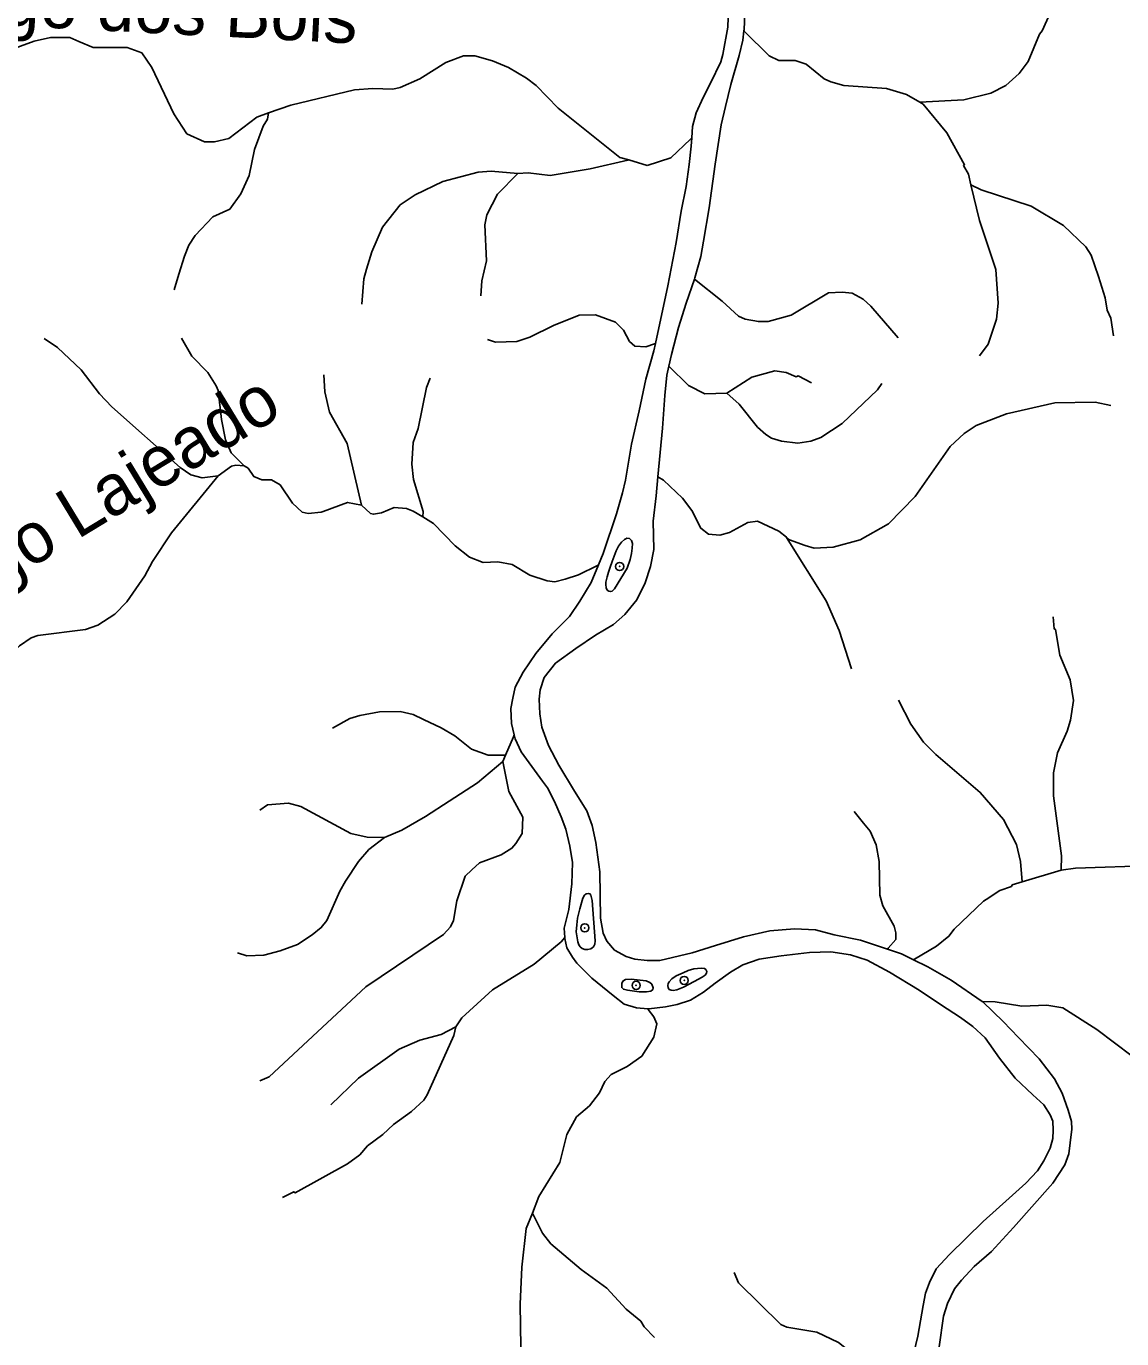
# Model space of a CAD drawing. Extents: x 393 to 446.6, y 8175.5 to 8231.
# Drawn here: x 401.46 to 405.77, y 8210.46 to 8215.62 of the extents above; entities that cross this region are included whole.
import ezdxf
from ezdxf.enums import TextEntityAlignment as Align

# ---------------------------------------------------------------- set-up
doc = ezdxf.new("R2010")
doc.units = 0
doc.header["$LTSCALE"] = 0.064
doc.header["$PDMODE"] = 32
doc.header["$PDSIZE"] = 0.032
doc.linetypes.add('LONG_DASHED', pattern=[7.5, 6, -1.5])
for name, color, linetype, lineweight in [('2', 7, 'Continuous', 25), ('7', 7, 'Continuous', 25), ('9', 7, 'LONG_DASHED', 25)]:
    doc.layers.add(name, color=color, linetype=linetype, lineweight=lineweight)
doc.layers.add('54', color=7, linetype='Continuous')
doc.layers.add('61', color=7, linetype='Continuous')

msp = doc.modelspace()

# ---------------------------------------------------------------- linework, layer by layer
at = {"layer": '2'}
for points in [[(404.2055, 8215.969), (404.2089, 8215.9623), (404.2497, 8215.8635), (404.2755, 8215.7883), (404.2884, 8215.726), (404.2884, 8215.7024), (404.2841, 8215.6057), (404.2836, 8215.6014)], [(404.0787, 8215.1815), (404.082, 8215.2263), (404.0957, 8215.279), (404.123, 8215.3395), (404.1523, 8215.3961), (404.1933, 8215.4801), (404.2011, 8215.5094), (404.2207, 8215.6168), (404.2226, 8215.6929)], [(404.2836, 8215.6014), (404.2798, 8215.5649), (404.2648, 8215.5048), (404.2325, 8215.3909), (404.2111, 8215.305), (404.1939, 8215.232), (404.1702, 8215.0773), (404.1466, 8214.9055), (404.1251, 8214.7745), (404.1144, 8214.7143), (404.0908, 8214.6305), (404.0889, 8214.6251)], [(403.9358, 8214.3722), (403.9844, 8214.5995), (404.0176, 8214.7694), (404.0371, 8214.8924), (404.0567, 8214.99), (404.0684, 8215.0759), (404.0762, 8215.1482), (404.0787, 8215.1815)], [(404.0889, 8214.6251), (404.0564, 8214.5317), (404.0263, 8214.4351), (403.9984, 8214.3298), (403.9888, 8214.2843)], [(403.712, 8213.5023), (403.7306, 8213.5472), (403.7833, 8213.7034), (403.8067, 8213.7854), (403.8185, 8213.8361), (403.8419, 8213.9767), (403.8712, 8214.1075), (403.8985, 8214.2325), (403.9298, 8214.3438), (403.9358, 8214.3722)], [(403.9888, 8214.2843), (403.9812, 8214.2482), (403.9726, 8214.1687), (403.964, 8214.0399), (403.9455, 8213.8481)], [(403.9455, 8213.8481), (403.9383, 8213.7735), (403.9275, 8213.6747), (403.9297, 8213.563), (403.9168, 8213.4964), (403.8953, 8213.432), (403.8631, 8213.3654), (403.8158, 8213.3074), (403.7707, 8213.2688), (403.6999, 8213.2258), (403.6225, 8213.1742), (403.5431, 8213.1163), (403.4979, 8213.0604), (403.4829, 8213.011), (403.4786, 8212.9745), (403.4808, 8212.9165), (403.4894, 8212.8649), (403.5151, 8212.7919), (403.5559, 8212.7146), (403.6182, 8212.6136), (403.6655, 8212.5363), (403.687, 8212.4783), (403.702, 8212.4117), (403.717, 8212.2957), (403.7192, 8212.1132), (403.7299, 8212.0552), (403.745, 8212.023), (403.775, 8211.9886), (403.8201, 8211.9628), (403.8545, 8211.9521), (403.9039, 8211.9478), (403.9533, 8211.9478), (404.08, 8211.9778), (404.1724, 8212.0058), (404.2819, 8212.0401), (404.385, 8212.0638), (404.4817, 8212.0724), (404.5655, 8212.0681), (404.6385, 8212.0487), (404.7416, 8212.0273), (404.8476, 8211.9919)], [(403.381, 8212.8344), (403.3694, 8212.8794), (403.3674, 8212.938), (403.3753, 8212.979), (403.385, 8213.0219), (403.4163, 8213.0805), (403.4651, 8213.1547), (403.5295, 8213.2309), (403.5978, 8213.2992), (403.6388, 8213.3597), (403.6837, 8213.4339), (403.712, 8213.5023)], [(403.5799, 8212.0379), (403.5764, 8212.075), (403.5959, 8212.1472), (403.6076, 8212.2488), (403.6095, 8212.3327), (403.5998, 8212.3972), (403.5842, 8212.4635), (403.5646, 8212.5124), (403.5393, 8212.5729), (403.5119, 8212.6256), (403.4924, 8212.6529), (403.4084, 8212.7681), (403.385, 8212.8189), (403.381, 8212.8344)], [(403.9056, 8211.7571), (403.8614, 8211.7607), (403.8126, 8211.7763), (403.7697, 8211.8095), (403.6857, 8211.8778), (403.6271, 8211.9364), (403.6095, 8211.9598), (403.5881, 8211.9969), (403.5803, 8212.034), (403.5799, 8212.0379)], [(404.9353, 8210.3393), (404.9665, 8210.4701), (404.988, 8210.5911), (404.9977, 8210.64), (405.0134, 8210.681), (405.0387, 8210.7356), (405.0915, 8210.7922), (405.2242, 8210.9211), (405.3258, 8211.0129), (405.3921, 8211.0714), (405.437, 8211.1203), (405.4624, 8211.1593), (405.4878, 8211.2101), (405.4976, 8211.2472), (405.4995, 8211.2804), (405.4976, 8211.3155), (405.4878, 8211.3409), (405.4624, 8211.3799), (405.4195, 8211.419), (405.3492, 8211.4854), (405.2887, 8211.5635), (405.232, 8211.6435), (405.1832, 8211.6884), (405.1344, 8211.7236), (405.0563, 8211.7743), (404.9724, 8211.831), (404.8552, 8211.9012), (404.7674, 8211.9481), (404.7029, 8211.9696), (404.6248, 8211.9813), (404.5409, 8211.9793), (404.4296, 8211.9657), (404.3437, 8211.952), (404.2792, 8211.9305), (404.2304, 8211.9012), (404.1699, 8211.8583), (404.125, 8211.8231), (404.0742, 8211.7919), (404.0215, 8211.7743), (403.9747, 8211.7646), (403.9102, 8211.7568), (403.9056, 8211.7571)], [(404.8476, 8211.9919), (404.9027, 8211.9736), (404.9471, 8211.9513)], [(404.9471, 8211.9513), (405.0058, 8211.922), (405.0982, 8211.8705), (405.2199, 8211.7865)], [(405.2199, 8211.7865), (405.2227, 8211.7845), (405.3022, 8211.7072), (405.3623, 8211.6449), (405.444, 8211.5612), (405.5041, 8211.4817), (405.5342, 8211.4258), (405.5578, 8211.3592), (405.5707, 8211.3141), (405.5728, 8211.2841), (405.5664, 8211.2304), (405.56, 8211.1874), (405.5449, 8211.1445), (405.4977, 8211.0714), (405.343, 8210.8974), (405.2571, 8210.8029), (405.1884, 8210.7449), (405.139, 8210.6912), (405.111, 8210.6569), (405.0831, 8210.5989), (405.0681, 8210.5495), (405.0509, 8210.4292)]]:
    msp.add_lwpolyline(points, dxfattribs=at)
for points in [[(403.7411, 8213.4346), (403.7411, 8213.4251), (403.7425, 8213.4122), (403.7466, 8213.4034), (403.752, 8213.3986), (403.7595, 8213.3973), (403.7662, 8213.3993), (403.7751, 8213.4081), (403.8246, 8213.4902), (403.8361, 8213.5242), (403.8423, 8213.5479), (403.8443, 8213.5676), (403.8456, 8213.5866), (403.8423, 8213.5988), (403.8334, 8213.6056), (403.8233, 8213.607), (403.8188, 8213.6049), (403.8144, 8213.6029), (403.8022, 8213.592), (403.7907, 8213.5757), (403.7819, 8213.5574), (403.7662, 8213.5153), (403.7581, 8213.4936), (403.7513, 8213.4733), (403.7466, 8213.455)], [(403.6313, 8212.0209), (403.6347, 8212.0092), (403.6405, 8212.0008), (403.6481, 8211.9941), (403.6581, 8211.9907), (403.664, 8211.9907), (403.6699, 8211.9907), (403.6816, 8211.9933), (403.6917, 8212.0016), (403.6976, 8212.0117), (403.6984, 8212.0243), (403.6875, 8212.1828), (403.6825, 8212.2037), (403.6783, 8212.2096), (403.6724, 8212.2113), (403.664, 8212.2096), (403.6573, 8212.2037), (403.6506, 8212.1928), (403.638, 8212.1509), (403.6296, 8212.114), (403.6263, 8212.088), (403.6246, 8212.0603)], [(403.99, 8211.8631), (403.986, 8211.8567), (403.9843, 8211.8492), (403.9854, 8211.8399), (403.99, 8211.833), (403.9976, 8211.8301), (404.0057, 8211.8295), (404.0202, 8211.8318), (404.0457, 8211.8423), (404.0874, 8211.8654), (404.1192, 8211.8822), (404.1314, 8211.8903), (404.136, 8211.8973), (404.1372, 8211.9042), (404.1343, 8211.9118), (404.1291, 8211.9164), (404.1158, 8211.9176), (404.0862, 8211.9152), (404.0648, 8211.9083), (404.045, 8211.8986), (404.0179, 8211.8874), (403.9999, 8211.8747)], [(403.8031, 8211.8573), (403.8031, 8211.8492), (403.8031, 8211.8411), (403.8096, 8211.8346), (403.8259, 8211.8313), (403.8715, 8211.8248), (403.9008, 8211.8248), (403.9171, 8211.8264), (403.9252, 8211.8329), (403.9268, 8211.8394), (403.9219, 8211.8541), (403.9138, 8211.8606), (403.8991, 8211.8671), (403.8406, 8211.8736), (403.8178, 8211.872), (403.8072, 8211.8661)]]:
    msp.add_lwpolyline(points, close=True, dxfattribs=at)
at = {"layer": '54'}
for p in [(403.7954, 8213.4962), (403.6581, 8212.0756), (403.86, 8211.8495), (404.0488, 8211.869)]:
    msp.add_point(p, dxfattribs=at)
at = {"layer": '7'}
for p, q in [((403.3355, 8212.7294), (403.3461, 8212.7539)), ((405.5307, 8212.3022), (405.3771, 8212.2563))]:
    msp.add_line(p, q, dxfattribs=at)
for points in [[(405.6798, 8216.0526), (405.6192, 8215.9539), (405.6127, 8215.9281), (405.553, 8215.7989), (405.5094, 8215.7214), (405.4561, 8215.6019), (405.4448, 8215.589), (405.4012, 8215.4808), (405.3656, 8215.434), (405.3124, 8215.3871), (405.2542, 8215.3564), (405.1477, 8215.3306), (404.9746, 8215.3209)], [(404.9746, 8215.3209), (404.9232, 8215.3516), (404.8441, 8215.3758), (404.6762, 8215.3871), (404.6245, 8215.4016), (404.5986, 8215.4129), (404.5276, 8215.4711), (404.4856, 8215.4856), (404.421, 8215.4856), (404.3823, 8215.5034), (404.2861, 8215.5989), (404.2836, 8215.6014)], [(405.1757, 8214.9967), (405.166, 8215.0378), (405.1462, 8215.0721), (405.1509, 8215.0754), (405.0814, 8215.2014), (404.9875, 8215.3132), (404.9746, 8215.3209)], [(405.2098, 8214.324), (405.2429, 8214.3698), (405.2769, 8214.4683), (405.2833, 8214.5313), (405.2736, 8214.6637), (405.209, 8214.8559), (405.1757, 8214.9967)], [(405.7366, 8214.4033), (405.7261, 8214.4719), (405.7112, 8214.5039), (405.7032, 8214.5523), (405.6773, 8214.6363), (405.6482, 8214.7202), (405.6272, 8214.7525), (405.5401, 8214.8365), (405.4125, 8214.9124), (405.2155, 8214.9769), (405.1757, 8214.9967)], [(404.8899, 8214.3946), (404.7827, 8214.52), (404.752, 8214.5474), (404.7085, 8214.57), (404.6697, 8214.5749), (404.6164, 8214.5717), (404.4695, 8214.4844), (404.379, 8214.4586), (404.3403, 8214.4586), (404.2886, 8214.4683), (404.2628, 8214.4796), (404.1981, 8214.5393), (404.0889, 8214.6251)], [(403.2756, 8214.3879), (403.307, 8214.3774), (403.3908, 8214.3811), (403.4425, 8214.3972), (403.5345, 8214.4441), (403.6362, 8214.4844), (403.7008, 8214.486), (403.7783, 8214.457), (403.8106, 8214.4247), (403.8332, 8214.3811), (403.8542, 8214.3617), (403.8978, 8214.3601), (403.9327, 8214.3712), (403.9358, 8214.3722)], [(401.5332, 8214.3922), (401.5854, 8214.3569), (401.6791, 8214.2697), (401.7501, 8214.1744), (401.7986, 8214.1244), (402.0682, 8213.8854), (402.1102, 8213.8563), (402.1538, 8213.845), (402.2171, 8213.8526)], [(402.0731, 8214.3936), (402.1134, 8214.323), (402.1764, 8214.2584), (402.2087, 8214.2067), (402.2168, 8214.1874), (402.2297, 8214.0743), (402.2458, 8213.9936), (402.2685, 8213.9435), (402.3196, 8213.8916)], [(404.2164, 8214.1778), (404.1304, 8214.1744), (404.0658, 8214.2083), (403.9888, 8214.2843)], [(402.6327, 8214.2501), (402.6362, 8214.1826), (402.6544, 8214.1034), (402.7238, 8213.979), (402.7803, 8213.737)], [(403.0499, 8214.2363), (403.0355, 8214.2003), (403.0032, 8214.0388), (402.9838, 8213.9839), (402.9787, 8213.8987), (402.9845, 8213.8381), (403.0229, 8213.7125), (403.0212, 8213.6915), (403.0212, 8213.6913)], [(404.5492, 8214.2187), (404.4968, 8214.2455), (404.4888, 8214.2422), (404.4501, 8214.2584), (404.4049, 8214.2648), (404.3144, 8214.2406), (404.2164, 8214.1778)], [(404.826, 8214.2149), (404.8086, 8214.1905), (404.6697, 8214.0581), (404.5857, 8214.0032), (404.547, 8213.9887), (404.4953, 8213.9806), (404.4307, 8213.9887), (404.392, 8214), (404.3693, 8214.0145), (404.337, 8214.0436), (404.2643, 8214.1341), (404.2164, 8214.1778)], [(405.7253, 8214.1286), (405.6644, 8214.1421), (405.5062, 8214.1389), (405.3156, 8214.0969), (405.1961, 8214.0501), (405.1493, 8214.0194), (405.0944, 8213.9677), (404.9571, 8213.7707), (404.8522, 8213.6641), (404.7407, 8213.6011), (404.6342, 8213.5721), (404.5599, 8213.5688), (404.5243, 8213.5785), (404.4627, 8213.6014), (404.4504, 8213.6113)], [(402.2171, 8213.8526), (402.2695, 8213.8899), (402.287, 8213.8945), (402.3196, 8213.8916)], [(402.3196, 8213.8916), (402.3348, 8213.8823), (402.3569, 8213.8497), (402.3884, 8213.8369), (402.4267, 8213.8369), (402.4606, 8213.8175), (402.5091, 8213.7449), (402.5478, 8213.7093), (402.5705, 8213.7045), (402.6221, 8213.7093), (402.6294, 8213.712), (402.7255, 8213.7481), (402.7803, 8213.737)], [(401.2939, 8213.0588), (401.3367, 8213.0812), (401.4368, 8213.1845), (401.4821, 8213.2152), (401.5079, 8213.2249), (401.6952, 8213.2491), (401.7437, 8213.2653), (401.8115, 8213.3089), (401.8583, 8213.3573), (401.9294, 8213.4591), (401.9584, 8213.5156), (402.0343, 8213.6286), (402.2171, 8213.8526)], [(404.4504, 8213.6113), (404.421, 8213.6351), (404.337, 8213.6738), (404.2983, 8213.669), (404.2272, 8213.6302), (404.1885, 8213.6189), (404.1449, 8213.6238), (404.1142, 8213.6464), (404.0787, 8213.7158), (404.0415, 8213.7642), (403.9672, 8213.8353), (403.9455, 8213.8481)], [(406.0585, 8213.8349), (406.0527, 8213.7686), (406.0536, 8213.6512), (406.0616, 8213.5705), (406.06, 8213.493), (406.0746, 8213.3767), (406.0778, 8213.2798), (406.0891, 8213.2152), (406.1488, 8213.0473), (406.2215, 8212.7728), (406.2408, 8212.6049), (406.2312, 8212.5273), (406.215, 8212.4886), (406.1795, 8212.4385), (406.1327, 8212.3981), (406.039, 8212.3497), (405.8969, 8212.3206), (405.5869, 8212.3109), (405.5307, 8212.3022)], [(402.7803, 8213.737), (402.8159, 8213.7045), (402.8272, 8213.7013), (402.8595, 8213.7077), (402.9095, 8213.7287), (402.958, 8213.7239), (402.9839, 8213.7142), (403.0212, 8213.6913)], [(403.0212, 8213.6913), (403.0629, 8213.6657), (403.1485, 8213.5769), (403.2051, 8213.5333), (403.2584, 8213.5123), (403.3165, 8213.514), (403.373, 8213.5043), (403.4425, 8213.4623), (403.5103, 8213.4397), (403.5409, 8213.4364), (403.5813, 8213.4461), (403.633, 8213.4639), (403.7086, 8213.5006), (403.712, 8213.5023)], [(404.7058, 8213.0941), (404.6584, 8213.2443), (404.6067, 8213.3606), (404.451, 8213.6104), (404.4504, 8213.6113)], [(405.4988, 8213.2989), (405.5023, 8213.2512), (405.5078, 8213.2491), (405.5255, 8213.1474), (405.5659, 8213.0505), (405.5788, 8212.9698), (405.5675, 8212.8923), (405.5546, 8212.8487), (405.5158, 8212.7631), (405.4997, 8212.6856), (405.4997, 8212.5952), (405.532, 8212.3594), (405.5307, 8212.3022)], [(404.8911, 8212.9706), (404.9394, 8212.8761), (404.9894, 8212.8051), (405.0379, 8212.7566), (405.2123, 8212.6081), (405.3043, 8212.5015), (405.3543, 8212.403), (405.3705, 8212.3368), (405.3771, 8212.2563)], [(402.6662, 8212.8609), (402.7352, 8212.8987), (402.7739, 8212.91), (402.8514, 8212.9246), (402.9322, 8212.9262), (402.9839, 8212.9149), (403.0248, 8212.895), (403.0937, 8212.8616), (403.1469, 8212.8309), (403.2132, 8212.7776), (403.2777, 8212.755), (403.3448, 8212.7539), (403.3461, 8212.7539)], [(403.3461, 8212.7539), (403.3774, 8212.826), (403.381, 8212.8344)], [(402.3803, 8211.4737), (402.4176, 8211.49), (402.7981, 8211.8442), (403.1033, 8212.0493), (403.1308, 8212.08), (403.1421, 8212.1043), (403.155, 8212.1818), (403.1873, 8212.2787), (403.2144, 8212.3042), (403.2438, 8212.3319), (403.3294, 8212.3626), (403.3714, 8212.3884), (403.3875, 8212.4078), (403.4117, 8212.4466), (403.415, 8212.5112), (403.3601, 8212.6113), (403.3355, 8212.7294)], [(402.871, 8212.4302), (402.9386, 8212.4595), (403.0323, 8212.5128), (403.125, 8212.5731), (403.2358, 8212.6452), (403.3355, 8212.7294)], [(402.3806, 8212.5389), (402.4109, 8212.5587), (402.493, 8212.5661), (402.5414, 8212.5532), (402.7384, 8212.4466), (402.803, 8212.432), (402.871, 8212.4302)], [(404.7163, 8212.5325), (404.7535, 8212.4876), (404.7795, 8212.4563), (404.8037, 8212.4014), (404.815, 8212.3368), (404.8182, 8212.2044), (404.8295, 8212.1624), (404.8747, 8212.0817), (404.8812, 8212.0558), (404.8812, 8212.03), (404.8508, 8211.9956), (404.8476, 8211.9919)], [(402.2931, 8211.9776), (402.3292, 8211.9659), (402.3961, 8211.9686), (402.4607, 8211.9847), (402.5285, 8212.0106), (402.5866, 8212.0477), (402.6221, 8212.0768), (402.6447, 8212.1043), (402.6948, 8212.2205), (402.7174, 8212.2593), (402.769, 8212.3368), (402.8094, 8212.3836), (402.871, 8212.4302)], [(405.3771, 8212.2563), (405.3382, 8212.2447), (405.335, 8212.2383), (405.2898, 8212.2221), (405.2354, 8212.1868), (405.2252, 8212.1801), (405.1105, 8212.0703), (405.0895, 8212.0429), (405.0411, 8212.0041), (404.9544, 8211.9532), (404.9471, 8211.9513)], [(403.1507, 8211.6864), (403.1752, 8211.7225), (403.2955, 8211.8314), (403.4586, 8211.9331), (403.5657, 8212.0211), (403.5799, 8212.0379)], [(402.4701, 8211.0162), (402.5143, 8211.0383), (402.5204, 8211.0336), (402.7255, 8211.1483), (402.7739, 8211.1838), (402.8046, 8211.2194), (402.8643, 8211.2629), (402.9063, 8211.3033), (402.9774, 8211.3533), (403.0258, 8211.3986), (403.0387, 8211.4196), (403.1437, 8211.6521), (403.1507, 8211.6864)], [(402.6594, 8211.3798), (402.769, 8211.4842), (402.9289, 8211.5988), (403.0097, 8211.6343), (403.0937, 8211.6569), (403.1507, 8211.6864)], [(404.2452, 8210.7213), (404.2627, 8210.68), (404.4291, 8210.5169), (404.4517, 8210.5056), (404.5696, 8210.4862), (404.6551, 8210.4458), (404.723, 8210.3926), (404.8085, 8210.2537), (404.8441, 8210.2327), (404.9061, 8210.2387)]]:
    msp.add_lwpolyline(points, dxfattribs=at)
at = {"layer": '9'}
for points in [[(401.3379, 8215.5048), (401.4934, 8215.5615), (401.558, 8215.5761), (401.6339, 8215.576), (401.6697, 8215.5603), (401.7259, 8215.5357), (401.86, 8215.5357), (401.9165, 8215.5147), (401.9568, 8215.4582), (402.0424, 8215.2757), (402.0941, 8215.1966), (402.1635, 8215.1659), (402.2023, 8215.1659), (402.2588, 8215.1788), (402.3686, 8215.2628), (402.4152, 8215.2791)], [(402.4152, 8215.2791), (402.503, 8215.3097), (402.7529, 8215.3694), (402.8256, 8215.3758), (402.9031, 8215.3726), (402.9322, 8215.379), (403.0097, 8215.413), (403.1114, 8215.4776), (403.1809, 8215.5034), (403.2261, 8215.5034), (403.2955, 8215.484), (403.3585, 8215.4582), (403.4295, 8215.4162), (403.4667, 8215.3871), (403.5538, 8215.2983), (403.7961, 8215.1045), (403.8306, 8215.0941)], [(402.0439, 8214.5832), (402.0629, 8214.6453), (402.0844, 8214.7154), (402.1021, 8214.759), (402.1264, 8214.7977), (402.1958, 8214.8704), (402.2636, 8214.9011), (402.3056, 8214.9608), (402.3395, 8215.0335), (402.3605, 8215.1352), (402.3944, 8215.2273), (402.4106, 8215.2547), (402.4152, 8215.2791)], [(403.8306, 8215.0941), (403.9027, 8215.0723), (403.9963, 8215.1029), (404.073, 8215.1761), (404.0787, 8215.1815)], [(403.3943, 8215.0412), (403.4351, 8215.0435), (403.5216, 8215.0335), (403.6798, 8215.0593), (403.8268, 8215.0932), (403.8306, 8215.0941)], [(402.7824, 8214.5269), (402.79, 8214.6266), (402.7997, 8214.6653), (402.8207, 8214.7332), (402.8627, 8214.83), (402.9321, 8214.9172), (402.9919, 8214.9576), (403.1001, 8215.0092), (403.239, 8215.0464), (403.2907, 8215.0496), (403.3943, 8215.0412)], [(403.2493, 8214.5607), (403.254, 8214.619), (403.2713, 8214.6976), (403.2648, 8214.8397), (403.2729, 8214.8785), (403.3148, 8214.9592), (403.3943, 8215.0412)], [(403.452, 8210.9541), (403.478, 8211.0198), (403.5603, 8211.1531), (403.5878, 8211.2629), (403.6249, 8211.3324), (403.6766, 8211.376), (403.7153, 8211.4277), (403.7363, 8211.4713), (403.7622, 8211.4987), (403.8251, 8211.531), (403.8817, 8211.5713), (403.9301, 8211.6457), (403.9414, 8211.6989), (403.9301, 8211.7264), (403.9073, 8211.755), (403.9056, 8211.7571)], [(407.2864, 8210.6586), (407.192, 8210.7801), (407.0386, 8210.9142), (406.7899, 8211.0885), (406.7802, 8211.0885), (406.7641, 8211.1047), (406.622, 8211.179), (406.3781, 8211.3243), (406.341, 8211.3389), (406.2974, 8211.3727), (406.1214, 8211.4842), (406.0732, 8211.5052), (405.9809, 8211.5455), (405.8646, 8211.5552), (405.8097, 8211.5714), (405.6709, 8211.6763), (405.5368, 8211.7619), (405.4739, 8211.7716), (405.3753, 8211.7684), (405.2704, 8211.7845), (405.2199, 8211.7865)], [(401.8069, 8208.608), (401.9568, 8208.6373), (402.1471, 8208.6632), (402.2297, 8208.6744), (402.3218, 8208.7051), (402.367, 8208.7309), (402.4574, 8208.7939), (402.5398, 8208.873), (402.7642, 8209.0587), (402.9644, 8209.2703), (403.0371, 8209.3381), (403.2535, 8209.5125), (403.3051, 8209.5771), (403.3262, 8209.6336), (403.3294, 8209.7628), (403.402, 8209.9275), (403.4166, 8209.9792), (403.4263, 8210.0632), (403.4231, 8210.194), (403.4101, 8210.2699), (403.4037, 8210.5961), (403.4101, 8210.7414), (403.4279, 8210.8932), (403.452, 8210.9541)], [(403.9322, 8210.465), (403.8913, 8210.5072), (403.8784, 8210.5298), (403.8203, 8210.5766), (403.7444, 8210.659), (403.6443, 8210.7333), (403.5248, 8210.8334), (403.4925, 8210.8754), (403.452, 8210.9541)]]:
    msp.add_lwpolyline(points, dxfattribs=at)

# ---------------------------------------------------------------- texts
at = {"layer": '61'}
for s, rotation, p in [('Córrego dos Bois', 357.031, (401.7292, 8215.6051)), ('Córrego Lajeado', 31.278, (401.6255, 8213.5774))]:
    msp.add_text(s, height=0.2, rotation=rotation, dxfattribs=at).set_placement(p, align=Align.CENTER)

doc.saveas('drawing.dxf')
